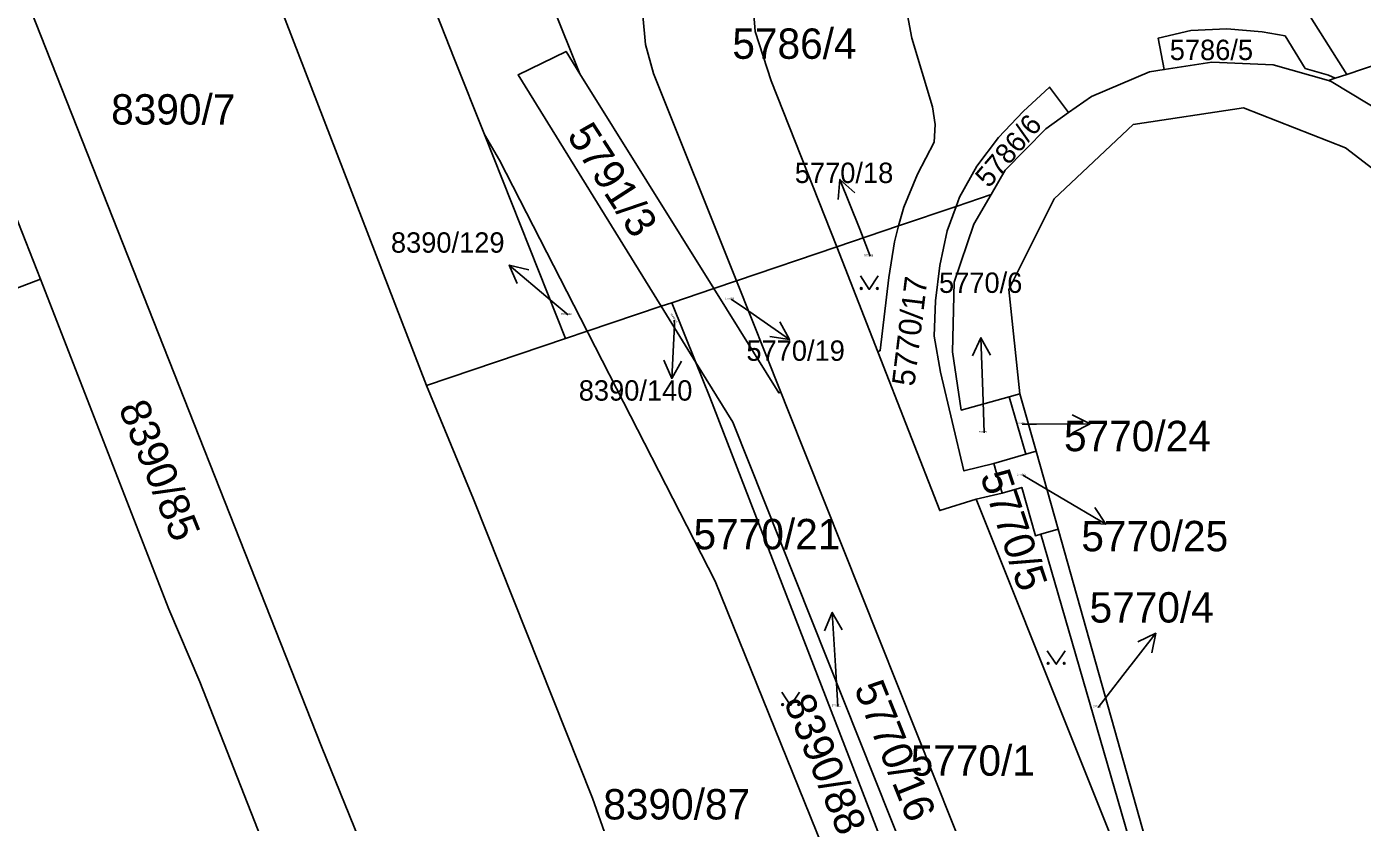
# Model space of a CAD drawing. Extents: x -596233 to -595156, y -1161235 to -1159375.
# Drawn here: x -595514 to -595439.3, y -1160396.3 to -1160351.8 of the extents above; entities that cross this region are included whole.
import ezdxf

# ---------------------------------------------------------------- set-up
doc = ezdxf.new("R2010")
doc.units = 0
for name, color, linetype in [('KN_CAR_KR', 7, 'Continuous'), ('KN_KULTURY', 7, 'Continuous'), ('KN_PARC_CIS_POM', 7, 'Continuous'), ('KN_PARC_CIS_POZ', 7, 'Continuous'), ('KN_PARC_PLOCHA', 7, 'Continuous'), ('PARC_C_SIPKA', 7, 'Continuous'), ('parcely_l', 7, 'Continuous')]:
    doc.layers.add(name, color=color, linetype=linetype)

msp = doc.modelspace()

# ---------------------------------------------------------------- linework, layer by layer
at = {"layer": 'KN_CAR_KR'}
for points in [[(-595452.11, -1160357.23), (-595445.95, -1160356.31)], [(-595440.23, -1160358.55), (-595445.95, -1160356.31)], [(-595452.11, -1160357.23), (-595456.53, -1160361.4)], [(-595440.23, -1160358.55), (-595432.16, -1160364.75)], [(-595459.08, -1160366.47), (-595456.53, -1160361.4)], [(-595458.46, -1160372.3), (-595459.08, -1160366.47)]]:
    msp.add_lwpolyline(points, dxfattribs=at)
at = {"layer": 'KN_KULTURY'}
for points in [[(-595467.3818, -1160365.7116), (-595466.8818, -1160366.4616), (-595466.3818, -1160365.7116)], [(-595456.9218, -1160386.6916), (-595456.4218, -1160387.4416), (-595455.9218, -1160386.6916)], [(-595471.7818, -1160389.0016), (-595471.2818, -1160389.7516), (-595470.7818, -1160389.0016)]]:
    msp.add_lwpolyline(points, dxfattribs=at)
for centre in [(-595467.332, -1160366.4114), (-595466.4326, -1160366.4114), (-595456.872, -1160387.3914), (-595455.9726, -1160387.3914), (-595471.732, -1160389.7014), (-595470.8326, -1160389.7014)]:
    msp.add_circle(centre, 0.05, dxfattribs=at)
at = {"layer": 'KN_PARC_PLOCHA'}
for points in [[(-595488.42, -1160357.8), (-595483.88, -1160369.22), (-595491.65, -1160371.85), (-595509.16, -1160326.51), (-595511.56, -1160320.72), (-595513.74, -1160315.29), (-595516.45, -1160308.75), (-595518.49, -1160303.81), (-595522.09, -1160295.05), (-595514.28, -1160292.6), (-595509.38, -1160305.03), (-595497.6, -1160334.5), (-595490.11, -1160353.55)], [(-595505.22, -1160298.13), (-595505.24, -1160299.15), (-595496.97, -1160319.76), (-595494.11, -1160326.88), (-595483.07, -1160354.4), (-595483.85, -1160353.15), (-595486.53, -1160354.45), (-595478.53, -1160367.41), (-595482.66, -1160368.81), (-595487.57, -1160359.24), (-595488.42, -1160357.8), (-595490.11, -1160353.55), (-595497.6, -1160334.5), (-595509.38, -1160305.03), (-595514.28, -1160292.6), (-595513.78, -1160292.19), (-595511.53, -1160293.52), (-595508.15, -1160295.89)], [(-595474.32, -1160365.99), (-595475.58, -1160366.42), (-595483.07, -1160354.4), (-595494.11, -1160326.88), (-595493.61, -1160326.17), (-595493.31, -1160326.08), (-595492.83, -1160326.25), (-595476.66, -1160338.45), (-595478.75, -1160343.4), (-595479.23, -1160345.46), (-595479.53, -1160347.69), (-595479.55, -1160351.13), (-595479.4, -1160352.75), (-595478.96, -1160354.38)], [(-595431.71, -1160351.57), (-595432.2, -1160351.74), (-595435.05, -1160349.61), (-595435.99, -1160349.62), (-595436.81, -1160350.49), (-595436.95, -1160351.22), (-595436.74, -1160351.94), (-595436.59, -1160351.95), (-595436.27, -1160353.11), (-595440.16, -1160354.43), (-595442.22, -1160351.2), (-595443.07, -1160349.54), (-595444.95, -1160344.5), (-595445.97, -1160342.93), (-595446.88, -1160341.77), (-595447.72, -1160340.82), (-595447.45, -1160340.98)], [(-595465.24, -1160362.91), (-595468.7, -1160364.09), (-595472.38, -1160354.8), (-595473.26, -1160352.03), (-595473.51, -1160348.91), (-595473.02, -1160344.96), (-595471.85, -1160341.93), (-595464.85, -1160347.33), (-595464.88, -1160350.43), (-595464.51, -1160352.4), (-595463.35, -1160356.24), (-595463.2, -1160357.24), (-595463.26, -1160358.22), (-595464.19, -1160360.02), (-595464.95, -1160361.86)], [(-595440.82, -1160354.65), (-595441.19, -1160354.78), (-595444.29, -1160353.9), (-595447.71, -1160353.75), (-595450.38, -1160354.16), (-595450.72, -1160352.41), (-595448.89, -1160351.98), (-595446.87, -1160351.89), (-595444.89, -1160352.05), (-595443.62, -1160352.28), (-595442.49, -1160354.1), (-595441.19, -1160354.47)], [(-595483.07, -1160354.4), (-595475.58, -1160366.42), (-595477.93, -1160367.21), (-595478.53, -1160367.41), (-595486.53, -1160354.45), (-595483.85, -1160353.15)], [(-595424.76, -1160362.64), (-595428.5, -1160363.71), (-595437.97, -1160356.68), (-595441.03, -1160354.82), (-595441.19, -1160354.78), (-595440.82, -1160354.65), (-595440.16, -1160354.43), (-595436.27, -1160353.11), (-595436.21, -1160353.34), (-595435.85, -1160354.24)], [(-595455.74, -1160356.57), (-595457.01, -1160357.47), (-595459.27, -1160359.79), (-595460.07, -1160361.16), (-595462.02, -1160361.82), (-595461.83, -1160361.31), (-595460.87, -1160359.56), (-595459.66, -1160357.96), (-595458.27, -1160356.51), (-595456.8, -1160355.14)], [(-595513.26, -1160365.9), (-595522.87, -1160369.54), (-595527.65, -1160371.34), (-595533.85, -1160373.69), (-595536.58, -1160374.72), (-595540.13, -1160365.92), (-595537.9, -1160365.09), (-595516.77, -1160357.02)], [(-595482.66, -1160368.81), (-595483.88, -1160369.22), (-595488.42, -1160357.8), (-595487.57, -1160359.24)], [(-595459.05, -1160372.47), (-595458.13, -1160375.69), (-595459.92, -1160376.21), (-595461.59, -1160376.62), (-595462.89, -1160371.1), (-595463.25, -1160369.09), (-595463.18, -1160367.11), (-595462.94, -1160365.12), (-595462.52, -1160363.18), (-595462.02, -1160361.82), (-595460.07, -1160361.16), (-595461.03, -1160362.82), (-595462.14, -1160366.06), (-595462.22, -1160369.95), (-595461.74, -1160373.22)], [(-595459.92, -1160376.21), (-595459.44, -1160377.86), (-595460.91, -1160378.21), (-595462.94, -1160378.84), (-595466.41, -1160369.95), (-595466.27, -1160369.89), (-595465.79, -1160365.8), (-595465.48, -1160363.8), (-595465.24, -1160362.91), (-595462.02, -1160361.82), (-595462.52, -1160363.18), (-595462.94, -1160365.12), (-595463.18, -1160367.11), (-595463.25, -1160369.09), (-595462.89, -1160371.1), (-595461.59, -1160376.62)], [(-595466.41, -1160369.95), (-595468.7, -1160364.09), (-595465.24, -1160362.91), (-595465.48, -1160363.8), (-595465.79, -1160365.8), (-595466.27, -1160369.89)], [(-595495.94, -1160409.83), (-595506.3, -1160413.57), (-595510.25, -1160415), (-595513.41, -1160416.18), (-595526.34, -1160421.01), (-595528.55, -1160421.83), (-595531.56, -1160413.81), (-595538.67, -1160416.45), (-595540.42, -1160410.3), (-595540.67, -1160409.65), (-595544.41, -1160411.03), (-595548.63, -1160400), (-595554.01, -1160386.51), (-595548.32, -1160384.42), (-595550.03, -1160379.76), (-595536.58, -1160374.72), (-595533.85, -1160373.69), (-595527.65, -1160371.34), (-595522.87, -1160369.54), (-595513.26, -1160365.9), (-595506.07, -1160384.36), (-595504.35, -1160388.43)], [(-595471.83, -1160372.22), (-595471.94, -1160372.26), (-595475.58, -1160366.42), (-595474.32, -1160365.99)], [(-595471.83, -1160372.22), (-595471.44, -1160373.21), (-595460.16, -1160401.53), (-595456.84, -1160409.98), (-595456.65, -1160411.33), (-595456.67, -1160412.65), (-595457.45, -1160413.66), (-595458.37, -1160414.43), (-595463.04, -1160402.69), (-595474.52, -1160373.9), (-595476.59, -1160370.55), (-595477.93, -1160367.21), (-595475.58, -1160366.42), (-595471.94, -1160372.26)], [(-595476.59, -1160370.55), (-595475.81, -1160372.49), (-595459.49, -1160414.7), (-595460.84, -1160414.19), (-595462.2, -1160412.76), (-595466.5, -1160405.07), (-595475.5, -1160382.8), (-595482.61, -1160368.91), (-595482.66, -1160368.81), (-595478.53, -1160367.41)], [(-595476.59, -1160370.55), (-595478.53, -1160367.41), (-595477.93, -1160367.21)], [(-595466.5, -1160405.07), (-595460.73, -1160419.28), (-595463.58, -1160420.48), (-595470.88, -1160423.87), (-595471.36, -1160424.09), (-595473.92, -1160417.66), (-595480.37, -1160400.59), (-595482.37, -1160394.93), (-595489.02, -1160378.2), (-595491.65, -1160371.85), (-595483.88, -1160369.22), (-595482.66, -1160368.81), (-595482.61, -1160368.91), (-595475.5, -1160382.8)], [(-595458.37, -1160414.43), (-595459.49, -1160414.7), (-595475.81, -1160372.49), (-595476.59, -1160370.55), (-595474.52, -1160373.9), (-595463.04, -1160402.69)], [(-595457.55, -1160375.52), (-595458.13, -1160375.69), (-595459.05, -1160372.47), (-595458.46, -1160372.3)], [(-595456.32, -1160379.89), (-595457.28, -1160380.16), (-595457.59, -1160380.25), (-595458.35, -1160377.55), (-595459.44, -1160377.86), (-595459.92, -1160376.21), (-595458.13, -1160375.69), (-595457.55, -1160375.52)], [(-595457.28, -1160380.16), (-595449.82, -1160405.93), (-595460.91, -1160378.21), (-595459.44, -1160377.86), (-595458.35, -1160377.55), (-595457.59, -1160380.25)], [(-595435.92, -1160412.27), (-595435.73, -1160412.92), (-595446.81, -1160416), (-595449.82, -1160405.93), (-595457.28, -1160380.16), (-595456.32, -1160379.89), (-595446.38, -1160415.22)]]:
    msp.add_lwpolyline(points, close=True, dxfattribs=at)
for points in [[(-595516.45, -1160308.75), (-595513.74, -1160315.29), (-595511.56, -1160320.72), (-595509.16, -1160326.51), (-595491.65, -1160371.85), (-595489.02, -1160378.2), (-595482.37, -1160394.93), (-595480.37, -1160400.59), (-595473.92, -1160417.66), (-595471.36, -1160424.09), (-595463.86, -1160442.98), (-595475.37, -1160447.79), (-595483.26, -1160428), (-595484.78, -1160424.75), (-595493.72, -1160401.6), (-595495.44, -1160397.2), (-595497.53, -1160392.05), (-595510.34, -1160359.58), (-595514.98, -1160347.86)], [(-595514.98, -1160347.86), (-595510.34, -1160359.58), (-595497.53, -1160392.05), (-595495.44, -1160397.2), (-595493.72, -1160401.6), (-595484.78, -1160424.75), (-595483.26, -1160428), (-595475.37, -1160447.79), (-595477.33, -1160448.61), (-595480.11, -1160449.77), (-595483.73, -1160440.75), (-595485.65, -1160435.91), (-595492.34, -1160419.07), (-595495.94, -1160409.83), (-595504.35, -1160388.43), (-595506.07, -1160384.36), (-595513.26, -1160365.9), (-595516.77, -1160357.02)], [(-595473.51, -1160348.91), (-595473.26, -1160352.03), (-595472.38, -1160354.8), (-595468.7, -1160364.09), (-595474.32, -1160365.99), (-595478.96, -1160354.38), (-595479.4, -1160352.75), (-595479.55, -1160351.13)], [(-595442.22, -1160351.2), (-595440.16, -1160354.43), (-595440.82, -1160354.65), (-595441.19, -1160354.47), (-595442.49, -1160354.1), (-595443.62, -1160352.28), (-595444.89, -1160352.05), (-595446.87, -1160351.89), (-595448.89, -1160351.98), (-595450.72, -1160352.41), (-595450.38, -1160354.16), (-595451.2, -1160354.28), (-595454.44, -1160355.66), (-595455.74, -1160356.57), (-595456.8, -1160355.14), (-595458.27, -1160356.51), (-595459.66, -1160357.96), (-595460.87, -1160359.56), (-595461.83, -1160361.31), (-595462.02, -1160361.82), (-595465.24, -1160362.91), (-595464.95, -1160361.86), (-595464.19, -1160360.02), (-595463.26, -1160358.22), (-595463.2, -1160357.24), (-595463.35, -1160356.24), (-595464.51, -1160352.4), (-595464.88, -1160350.43)], [(-595446.38, -1160415.22), (-595456.32, -1160379.89), (-595457.55, -1160375.52), (-595458.46, -1160372.3), (-595459.05, -1160372.47), (-595461.74, -1160373.22), (-595462.22, -1160369.95), (-595462.14, -1160366.06), (-595461.03, -1160362.82), (-595460.07, -1160361.16), (-595459.27, -1160359.79), (-595457.01, -1160357.47), (-595455.74, -1160356.57), (-595454.44, -1160355.66), (-595451.2, -1160354.28), (-595450.38, -1160354.16), (-595447.71, -1160353.75), (-595444.29, -1160353.9), (-595441.19, -1160354.78), (-595441.03, -1160354.82), (-595437.97, -1160356.68)], [(-595460.16, -1160401.53), (-595471.44, -1160373.21), (-595471.83, -1160372.22), (-595474.32, -1160365.99), (-595468.7, -1160364.09), (-595466.41, -1160369.95), (-595462.94, -1160378.84), (-595460.91, -1160378.21), (-595449.82, -1160405.93)]]:
    msp.add_lwpolyline(points, dxfattribs=at)
at = {"layer": 'PARC_C_SIPKA'}
for points in [[(-595468.6203, -1160361.4239), (-595468.523, -1160360.3101), (-595467.6903, -1160361.0562)], [(-595466.83, -1160364.61), (-595467.42, -1160363.1), (-595468.523, -1160360.3101)], [(-595486.5888, -1160366.1278), (-595487.028, -1160365.0997), (-595485.942, -1160365.3651)], [(-595483.74, -1160367.89), (-595484.74, -1160367.04), (-595487.028, -1160365.0997)], [(-595474.61, -1160367.02), (-595473.81, -1160367.56), (-595471.3385, -1160369.2605)], [(-595477.8, -1160368.18), (-595477.78, -1160368.45), (-595477.9381, -1160371.4458)], [(-595471.8789, -1160368.2818), (-595471.3385, -1160369.2605), (-595472.4458, -1160369.1056)], [(-595461.1012, -1160370.1892), (-595460.6373, -1160369.1719), (-595460.1018, -1160370.1534)], [(-595460.45, -1160374.49), (-595460.53, -1160372.17), (-595460.6373, -1160369.1719)], [(-595477.3861, -1160370.4736), (-595477.9381, -1160371.4458), (-595478.3847, -1160370.4209)], [(-595455.5226, -1160373.4896), (-595454.52, -1160373.9845), (-595455.5174, -1160374.4896)], [(-595458.33, -1160374), (-595457.52, -1160374), (-595454.52, -1160373.9845)], [(-595458.29, -1160376.87), (-595456.23, -1160378.08), (-595453.6468, -1160379.6054)], [(-595454.2536, -1160378.6664), (-595453.6468, -1160379.6054), (-595454.7621, -1160379.5275)], [(-595469.3968, -1160385.5729), (-595468.9565, -1160384.5452), (-595468.3985, -1160385.514)], [(-595468.65, -1160389.81), (-595468.78, -1160387.54), (-595468.9565, -1160384.5452)], [(-595454.08, -1160389.87), (-595452.69, -1160388.08), (-595450.8537, -1160385.7077)], [(-595451.8612, -1160386.1924), (-595450.8537, -1160385.7077), (-595451.0704, -1160386.8045)]]:
    msp.add_lwpolyline(points, dxfattribs=at)
at = {"layer": 'parcely_l'}
for points in [[(-595475.37, -1160447.79), (-595483.26, -1160428), (-595484.78, -1160424.75), (-595493.72, -1160401.6), (-595495.44, -1160397.2), (-595497.53, -1160392.05), (-595510.34, -1160359.58), (-595514.98, -1160347.86), (-595515.95, -1160345.24), (-595520.05, -1160335.27), (-595522.38, -1160329.79), (-595526.04, -1160320.13), (-595529.79, -1160310.64), (-595530.84, -1160308.18), (-595535.89, -1160295.48), (-595538.65, -1160292), (-595541.32, -1160290.37), (-595543.78, -1160289.37)], [(-595488.42, -1160357.8), (-595490.11, -1160353.55), (-595497.6, -1160334.5), (-595509.38, -1160305.03), (-595514.28, -1160292.6)], [(-595522.09, -1160295.05), (-595518.49, -1160303.81), (-595516.45, -1160308.75), (-595513.74, -1160315.29), (-595511.56, -1160320.72), (-595509.16, -1160326.51), (-595491.65, -1160371.85)], [(-595474.32, -1160365.99), (-595478.96, -1160354.38), (-595479.4, -1160352.75), (-595479.55, -1160351.13), (-595479.53, -1160347.69), (-595479.23, -1160345.46), (-595478.75, -1160343.4), (-595476.66, -1160338.45), (-595492.83, -1160326.25), (-595493.31, -1160326.08), (-595493.61, -1160326.17), (-595494.11, -1160326.88)], [(-595494.11, -1160326.88), (-595483.07, -1160354.4)], [(-595471.85, -1160341.93), (-595473.02, -1160344.96), (-595473.51, -1160348.91), (-595473.26, -1160352.03), (-595472.38, -1160354.8), (-595468.7, -1160364.09)], [(-595465.24, -1160362.91), (-595464.95, -1160361.86), (-595464.19, -1160360.02), (-595463.26, -1160358.22), (-595463.2, -1160357.24), (-595463.35, -1160356.24), (-595464.51, -1160352.4), (-595464.88, -1160350.43), (-595464.85, -1160347.33), (-595471.85, -1160341.93)], [(-595440.16, -1160354.43), (-595442.22, -1160351.2), (-595443.07, -1160349.54)], [(-595450.38, -1160354.16), (-595450.72, -1160352.41), (-595448.89, -1160351.98), (-595446.87, -1160351.89), (-595444.89, -1160352.05), (-595443.62, -1160352.28), (-595442.49, -1160354.1), (-595441.19, -1160354.47), (-595440.82, -1160354.65)], [(-595478.53, -1160367.41), (-595486.53, -1160354.45), (-595483.85, -1160353.15), (-595483.07, -1160354.4)], [(-595436.27, -1160353.11), (-595440.16, -1160354.43)], [(-595450.38, -1160354.16), (-595451.2, -1160354.28), (-595454.44, -1160355.66), (-595455.74, -1160356.57)], [(-595441.19, -1160354.78), (-595444.29, -1160353.9), (-595447.71, -1160353.75), (-595450.38, -1160354.16)], [(-595483.07, -1160354.4), (-595475.58, -1160366.42)], [(-595440.82, -1160354.65), (-595441.19, -1160354.78)], [(-595441.19, -1160354.78), (-595441.03, -1160354.82), (-595437.97, -1160356.68), (-595428.5, -1160363.71), (-595424.76, -1160362.64)], [(-595440.16, -1160354.43), (-595440.82, -1160354.65)], [(-595462.02, -1160361.82), (-595461.83, -1160361.31), (-595460.87, -1160359.56), (-595459.66, -1160357.96), (-595458.27, -1160356.51), (-595456.8, -1160355.14), (-595455.74, -1160356.57)], [(-595513.26, -1160365.9), (-595516.77, -1160357.02)], [(-595455.74, -1160356.57), (-595457.01, -1160357.47), (-595459.27, -1160359.79), (-595460.07, -1160361.16)], [(-595482.66, -1160368.81), (-595487.57, -1160359.24), (-595488.42, -1160357.8)], [(-595488.42, -1160357.8), (-595483.88, -1160369.22)], [(-595459.05, -1160372.47), (-595461.74, -1160373.22), (-595462.22, -1160369.95), (-595462.14, -1160366.06), (-595461.03, -1160362.82), (-595460.07, -1160361.16)], [(-595460.07, -1160361.16), (-595462.02, -1160361.82)], [(-595465.24, -1160362.91), (-595462.02, -1160361.82)], [(-595462.02, -1160361.82), (-595462.52, -1160363.18), (-595462.94, -1160365.12), (-595463.18, -1160367.11), (-595463.25, -1160369.09), (-595462.89, -1160371.1), (-595461.59, -1160376.62), (-595459.92, -1160376.21)], [(-595465.24, -1160362.91), (-595468.7, -1160364.09)], [(-595466.41, -1160369.95), (-595466.27, -1160369.89), (-595465.79, -1160365.8), (-595465.48, -1160363.8), (-595465.24, -1160362.91)], [(-595474.32, -1160365.99), (-595468.7, -1160364.09)], [(-595468.7, -1160364.09), (-595466.41, -1160369.95)], [(-595536.58, -1160374.72), (-595533.85, -1160373.69), (-595527.65, -1160371.34), (-595522.87, -1160369.54), (-595513.26, -1160365.9)], [(-595513.26, -1160365.9), (-595506.07, -1160384.36), (-595504.35, -1160388.43), (-595495.94, -1160409.83)], [(-595475.58, -1160366.42), (-595474.32, -1160365.99)], [(-595471.83, -1160372.22), (-595474.32, -1160365.99)], [(-595475.58, -1160366.42), (-595477.93, -1160367.21)], [(-595471.83, -1160372.22), (-595471.94, -1160372.26), (-595475.58, -1160366.42)], [(-595482.66, -1160368.81), (-595478.53, -1160367.41)], [(-595478.53, -1160367.41), (-595477.93, -1160367.21)], [(-595476.59, -1160370.55), (-595478.53, -1160367.41)], [(-595477.93, -1160367.21), (-595476.59, -1160370.55)], [(-595483.88, -1160369.22), (-595482.66, -1160368.81)], [(-595466.5, -1160405.07), (-595475.5, -1160382.8), (-595482.61, -1160368.91), (-595482.66, -1160368.81)], [(-595491.65, -1160371.85), (-595483.88, -1160369.22)], [(-595476.59, -1160370.55), (-595475.81, -1160372.49), (-595459.49, -1160414.7)], [(-595476.59, -1160370.55), (-595474.52, -1160373.9), (-595463.04, -1160402.69), (-595458.37, -1160414.43)], [(-595460.91, -1160378.21), (-595462.94, -1160378.84), (-595466.41, -1160369.95)], [(-595471.36, -1160424.09), (-595473.92, -1160417.66), (-595480.37, -1160400.59), (-595482.37, -1160394.93), (-595489.02, -1160378.2), (-595491.65, -1160371.85)], [(-595458.37, -1160414.43), (-595457.45, -1160413.66), (-595456.67, -1160412.65), (-595456.65, -1160411.33), (-595456.84, -1160409.98), (-595460.16, -1160401.53), (-595471.44, -1160373.21), (-595471.83, -1160372.22)], [(-595459.05, -1160372.47), (-595458.46, -1160372.3), (-595457.55, -1160375.52)], [(-595458.13, -1160375.69), (-595459.05, -1160372.47)], [(-595459.92, -1160376.21), (-595458.13, -1160375.69)], [(-595457.55, -1160375.52), (-595458.13, -1160375.69)], [(-595456.32, -1160379.89), (-595457.55, -1160375.52)], [(-595459.92, -1160376.21), (-595459.44, -1160377.86)], [(-595459.44, -1160377.86), (-595460.91, -1160378.21)], [(-595459.44, -1160377.86), (-595458.35, -1160377.55), (-595457.59, -1160380.25), (-595457.28, -1160380.16)], [(-595460.91, -1160378.21), (-595449.82, -1160405.93)], [(-595457.28, -1160380.16), (-595456.32, -1160379.89)], [(-595457.28, -1160380.16), (-595449.82, -1160405.93)], [(-595456.32, -1160379.89), (-595446.38, -1160415.22), (-595435.92, -1160412.27)]]:
    msp.add_lwpolyline(points, dxfattribs=at)

# ---------------------------------------------------------------- texts
at = {"layer": 'KN_PARC_CIS_POM'}
for s, p in [('5770/18', (-595467.1633, -1160364.61)), ('5770/19', (-595474.9433, -1160367.02)), ('8390/129', (-595484.1233, -1160367.89)), ('5770/6', (-595460.7333, -1160374.49)), ('5770/24', (-595458.6633, -1160374)), ('5770/25', (-595458.6233, -1160376.87)), ('5770/21', (-595468.9833, -1160389.81)), ('5770/4', (-595454.3633, -1160389.87))]:
    msp.add_text(s, height=0.1, dxfattribs=at).set_placement(p)
msp.add_text('8390/140', height=0.1, rotation=304.301941, dxfattribs=at).set_placement((-595478.016, -1160367.8633))
at = {"layer": 'KN_PARC_CIS_POZ'}
for s, height, p in [('5786/4', 1.7, (-595474.5466, -1160353.56)), ('5786/5', 1.14, (-595450.07, -1160353.63)), ('8390/7', 1.7, (-595509.3066, -1160357.24)), ('5770/18', 1.14, (-595471.05, -1160360.51)), ('8390/129', 1.14, (-595493.65, -1160364.41)), ('5770/6', 1.14, (-595462.98, -1160366.66)), ('5770/19', 1.14, (-595473.76, -1160370.46)), ('8390/140', 1.14, (-595483.14, -1160372.69)), ('5770/24', 1.7, (-595455.9866, -1160375.52)), ('5770/21', 1.7, (-595476.7166, -1160381.01)), ('5770/25', 1.7, (-595455.0166, -1160381.12)), ('5770/4', 1.7, (-595454.5566, -1160385.11)), ('5770/1', 1.7, (-595464.5666, -1160393.68)), ('8390/87', 1.7, (-595481.7666, -1160396.13))]:
    msp.add_text(s, height=height, dxfattribs=at).set_placement(p)
for s, height, rotation, p in [('5791/3', 1.7, 302.788283, (-595483.8384, -1160357.8508)), ('5786/6', 1.14, 49.444498, (-595460.1901, -1160360.8341)), ('5770/17', 1.27, 83.000169, (-595464.365, -1160371.9258)), ('8390/85', 1.7, 292.015272, (-595508.9141, -1160373.0866)), ('5770/5', 1.7, 288.600148, (-595460.693, -1160376.8918)), ('5770/16', 1.7, 291.900295, (-595467.754, -1160388.7726)), ('8390/88', 1.7, 292.352166, (-595471.685, -1160389.5392))]:
    msp.add_text(s, height=height, rotation=rotation, dxfattribs=at).set_placement(p)

doc.saveas('drawing.dxf')
